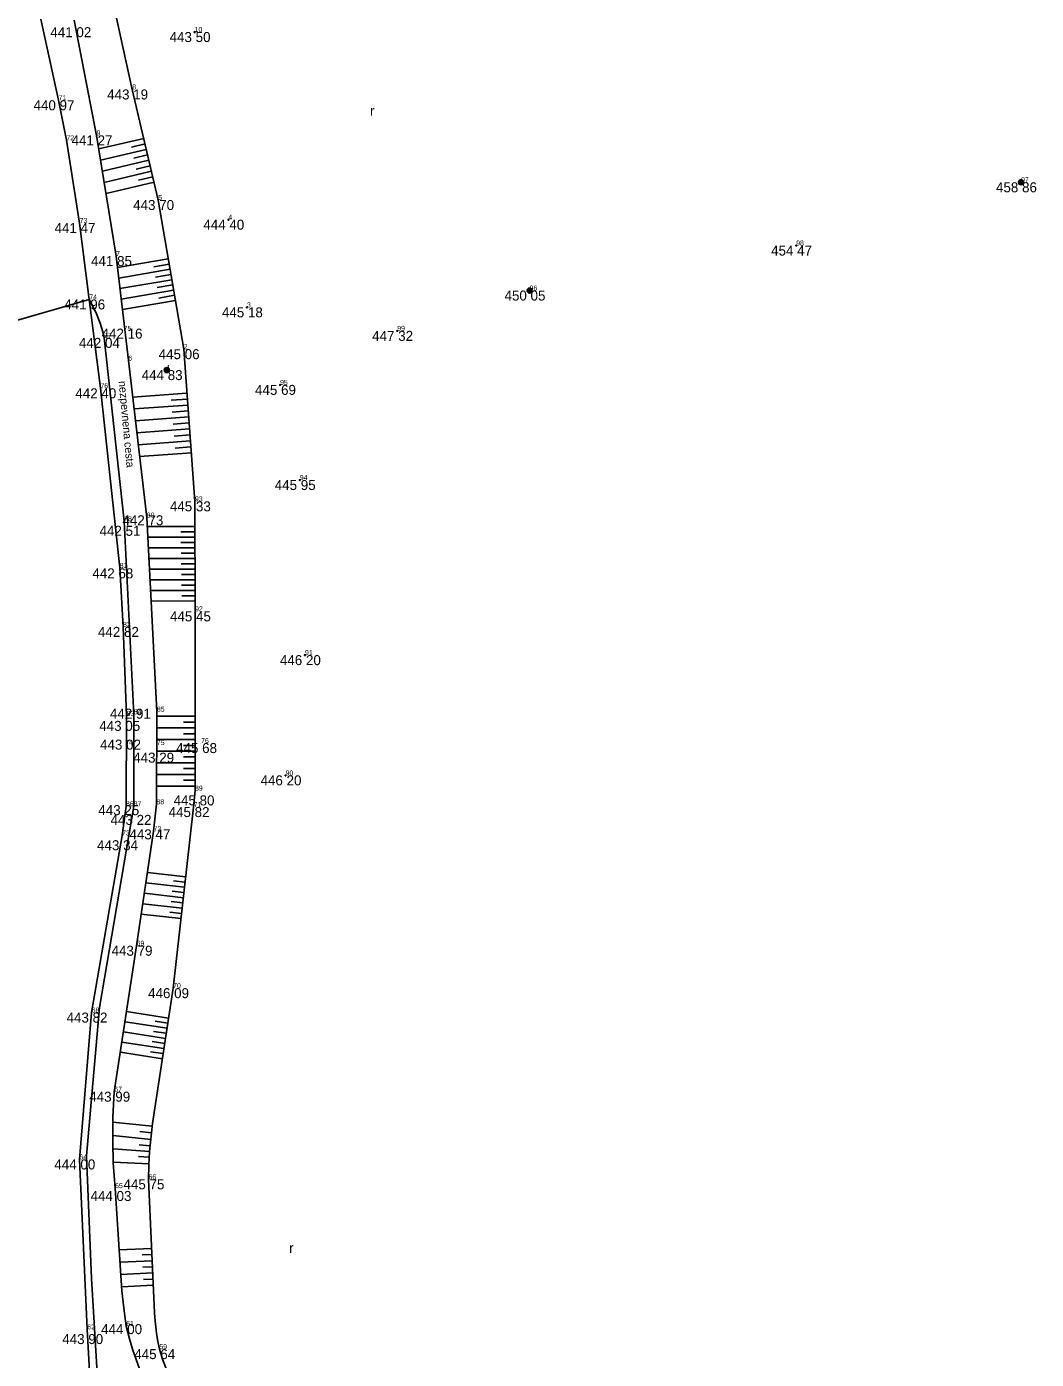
# Model space of a CAD drawing. Extents: x -559180 to -551373, y -1076947 to -1072071.
# Drawn here: x -553864.8 to -553763.8, y -1074162.5 to -1074029.3 of the extents above; entities that cross this region are included whole.
import ezdxf

# ---------------------------------------------------------------- set-up
doc = ezdxf.new("R2010")
doc.units = 0
for name, color, linetype in [('12_PLOTY', 7, 'Continuous'), ('17_KOMUNIKACE', 7, 'Continuous'), ('1_VODA_ZN', 7, 'Continuous'), ('20_EL_ZN', 7, 'Continuous'), ('26_SRAFY', 7, 'Continuous'), ('27_HRANA_PATA', 7, 'Continuous'), ('3_BODY', 7, 'Continuous'), ('45_ZN_KULTURY', 7, 'Continuous'), ('52_POPIS_UCELOVY', 7, 'Continuous'), ('6_VYSKY', 7, 'Continuous')]:
    doc.layers.add(name, color=color, linetype=linetype)

# ---------------------------------------------------------------- blocks, each defined once
blk = doc.blocks.new('SLB')
at = {"layer": '20_EL_ZN'}
for radius in [0.25, 0.158, 0.05]:
    blk.add_circle((0, 0), radius, dxfattribs=at)
blk = doc.blocks.new('T')
at = {"layer": '6_VYSKY'}
blk.add_circle((0, 0), 0.05, dxfattribs=at)
blk = doc.blocks.new('ROLE')
at = {"layer": '45_ZN_KULTURY'}
blk.add_text('r', height=1, dxfattribs=at).set_placement((0, 0.05))
blk = doc.blocks.new('POINT_DISPLAY')
blk.add_line((0, 0), (0, 0))

msp = doc.modelspace()

# ---------------------------------------------------------------- linework, layer by layer
at = {"layer": '12_PLOTY'}
for p, q in [((-553863.35, -1074028.51), (-553861.57, -1074036.63)), ((-553861.57, -1074036.63), (-553860.79, -1074040.63)), ((-553860.79, -1074040.63), (-553859.47, -1074048.9)), ((-553859.47, -1074048.9), (-553858.5, -1074056.54)), ((-553870.84, -1074060.11), (-553858.5, -1074056.54)), ((-553858.5, -1074056.54), (-553857.39, -1074065.42)), ((-553857.39, -1074065.42), (-553855.46, -1074083.38)), ((-553855.46, -1074083.38), (-553855.13, -1074089.27)), ((-553855.13, -1074089.27), (-553854.77, -1074098.17)), ((-553854.77, -1074098.17), (-553854.83, -1074107.2)), ((-553854.83, -1074107.2), (-553855.22, -1074110.12)), ((-553855.22, -1074110.12), (-553858.27, -1074127.82)), ((-553858.27, -1074127.82), (-553859.49, -1074142.5)), ((-553859.49, -1074142.5), (-553858.7, -1074159.48)), ((-553858.7, -1074159.48), (-553857.62, -1074179.25))]:
    msp.add_line(p, q, dxfattribs=at)
at = {"layer": '17_KOMUNIKACE'}
for p, q in [((-553857.77, -1074040.14), (-553860.01, -1074028.64)), ((-553855.82, -1074052.2), (-553857.77, -1074040.14)), ((-553854.6, -1074062.65), (-553855.82, -1074052.2)), ((-553857.03, -1074060.38), (-553855.01, -1074078.71)), ((-553854.6, -1074062.65), (-553852.76, -1074078.34)), ((-553855.01, -1074078.71), (-553854.05, -1074098.01)), ((-553852.76, -1074078.34), (-553851.74, -1074097.74)), ((-553851.74, -1074097.74), (-553851.79, -1074107)), ((-553854.05, -1074098.01), (-553854.06, -1074107.19)), ((-553857.482, -1074127.301), (-553854.06, -1074107.19)), ((-553858.769, -1074142.136), (-553857.482, -1074127.301)), ((-553858.293, -1074154.392), (-553858.769, -1074142.136)), ((-553857.006, -1074175.707), (-553858.293, -1074154.392))]:
    msp.add_line(p, q, dxfattribs=at)
msp.add_lwpolyline([(-553857.03, -1074060.38), (-553857.155, -1074059.768), (-553857.419, -1074058.904), (-553857.852, -1074057.816), (-553858.5, -1074056.54)], dxfattribs=at)
at = {"layer": '26_SRAFY'}
for p, q in [((-553857.551, -1074041.497), (-553853.059, -1074040.44)), ((-553857.371, -1074042.61), (-553852.802, -1074041.535)), ((-553854.29, -1074041.307), (-553852.931, -1074040.988)), ((-553857.191, -1074043.723), (-553852.544, -1074042.63)), ((-553854.055, -1074042.408), (-553852.673, -1074042.082)), ((-553853.821, -1074043.508), (-553852.415, -1074043.177)), ((-553857.011, -1074044.836), (-553852.287, -1074043.725)), ((-553853.587, -1074044.608), (-553852.158, -1074044.272)), ((-553856.831, -1074045.949), (-553852.029, -1074044.819)), ((-553855.685, -1074053.354), (-553850.604, -1074052.485)), ((-553855.562, -1074054.405), (-553850.425, -1074053.526)), ((-553852.047, -1074053.268), (-553850.515, -1074053.005)), ((-553855.44, -1074055.455), (-553850.247, -1074054.567)), ((-553851.886, -1074054.311), (-553850.336, -1074054.046)), ((-553851.724, -1074055.355), (-553850.158, -1074055.087)), ((-553855.317, -1074056.506), (-553850.069, -1074055.608)), ((-553855.195, -1074057.556), (-553849.891, -1074056.649)), ((-553851.563, -1074056.399), (-553849.98, -1074056.128)), ((-553854.172, -1074066.296), (-553848.737, -1074065.896)), ((-553854.033, -1074067.487), (-553848.649, -1074067.091)), ((-553850.316, -1074066.613), (-553848.693, -1074066.493)), ((-553853.893, -1074068.679), (-553848.561, -1074068.286)), ((-553850.212, -1074067.807), (-553848.605, -1074067.689)), ((-553853.753, -1074069.87), (-553848.473, -1074069.481)), ((-553850.109, -1074069.001), (-553848.517, -1074068.884)), ((-553853.614, -1074071.062), (-553848.385, -1074070.677)), ((-553850.005, -1074070.195), (-553848.429, -1074070.079)), ((-553849.902, -1074071.389), (-553848.341, -1074071.274)), ((-553853.474, -1074072.253), (-553848.297, -1074071.872)), ((-553852.712, -1074079.251), (-553847.938, -1074079.247)), ((-553852.656, -1074080.313), (-553847.937, -1074080.309)), ((-553849.361, -1074079.779), (-553847.937, -1074079.778)), ((-553852.6, -1074081.375), (-553847.936, -1074081.37)), ((-553849.344, -1074080.841), (-553847.936, -1074080.839)), ((-553849.326, -1074081.903), (-553847.935, -1074081.901)), ((-553852.545, -1074082.436), (-553847.935, -1074082.432)), ((-553849.309, -1074082.964), (-553847.934, -1074082.963)), ((-553852.489, -1074083.498), (-553847.934, -1074083.494)), ((-553852.433, -1074084.56), (-553847.933, -1074084.556)), ((-553849.292, -1074084.026), (-553847.933, -1074084.025)), ((-553852.377, -1074085.622), (-553847.932, -1074085.618)), ((-553849.274, -1074085.088), (-553847.932, -1074085.087)), ((-553852.321, -1074086.684), (-553847.931, -1074086.68)), ((-553849.257, -1074086.15), (-553847.931, -1074086.149)), ((-553851.742, -1074098.199), (-553847.93, -1074098.199)), ((-553849.075, -1074098.781), (-553847.93, -1074098.781)), ((-553851.755, -1074100.527), (-553847.93, -1074100.527)), ((-553851.749, -1074099.363), (-553847.93, -1074099.363)), ((-553849.077, -1074099.945), (-553847.93, -1074099.945)), ((-553851.761, -1074101.69), (-553847.93, -1074101.69)), ((-553849.078, -1074101.109), (-553847.93, -1074101.109)), ((-553851.767, -1074102.854), (-553847.93, -1074102.854)), ((-553849.08, -1074102.272), (-553847.93, -1074102.272)), ((-553851.774, -1074104.018), (-553847.93, -1074104.018)), ((-553849.084, -1074104.6), (-553847.93, -1074104.6)), ((-553849.082, -1074103.436), (-553847.93, -1074103.436)), ((-553851.78, -1074105.182), (-553847.93, -1074105.182)), ((-553852.688, -1074113.818), (-553848.86, -1074114.252)), ((-553852.842, -1074114.858), (-553848.978, -1074115.296)), ((-553850.073, -1074114.643), (-553848.919, -1074114.774)), ((-553852.996, -1074115.899), (-553849.096, -1074116.341)), ((-553850.202, -1074115.686), (-553849.037, -1074115.818)), ((-553853.149, -1074116.939), (-553849.214, -1074117.385)), ((-553850.459, -1074117.773), (-553849.274, -1074117.907)), ((-553850.33, -1074116.73), (-553849.155, -1074116.863)), ((-553853.303, -1074117.98), (-553849.333, -1074118.429)), ((-553854.777, -1074127.729), (-553850.578, -1074128.372)), ((-553855.088, -1074129.761), (-553850.889, -1074130.403)), ((-553854.932, -1074128.745), (-553850.733, -1074129.387)), ((-553852.071, -1074129.703), (-553850.811, -1074129.895)), ((-553851.915, -1074128.687), (-553850.656, -1074128.88)), ((-553855.243, -1074130.776), (-553851.044, -1074131.419)), ((-553852.226, -1074130.718), (-553850.967, -1074130.911)), ((-553855.398, -1074131.792), (-553851.2, -1074132.435)), ((-553852.382, -1074131.734), (-553851.122, -1074131.927)), ((-553856.14, -1074138.781), (-553852.218, -1074139.181)), ((-553856.128, -1074140.109), (-553852.352, -1074140.494)), ((-553853.44, -1074139.72), (-553852.285, -1074139.837)), ((-553856.117, -1074141.437), (-553852.476, -1074141.711)), ((-553853.53, -1074141.037), (-553852.419, -1074141.15)), ((-553856.105, -1074142.764), (-553852.534, -1074142.935)), ((-553853.585, -1074142.221), (-553852.503, -1074142.273)), ((-553855.508, -1074151.537), (-553852.269, -1074151.391)), ((-553853.209, -1074152.049), (-553852.241, -1074152.006)), ((-553855.426, -1074152.766), (-553852.213, -1074152.621)), ((-553855.344, -1074153.994), (-553852.158, -1074153.851)), ((-553853.145, -1074153.279), (-553852.186, -1074153.236)), ((-553855.262, -1074155.223), (-553852.102, -1074155.08)), ((-553853.082, -1074154.508), (-553852.13, -1074154.466))]:
    msp.add_line(p, q, dxfattribs=at)
at = {"layer": '27_HRANA_PATA'}
for p, q in [((-553854.21, -1074035.55), (-553858.86, -1074014.44)), ((-553851.61, -1074046.6), (-553854.21, -1074035.55)), ((-553849.06, -1074061.51), (-553851.61, -1074046.6)), ((-553849.06, -1074061.51), (-553847.94, -1074076.72)), ((-553847.93, -1074087.72), (-553847.94, -1074076.72)), ((-553847.93, -1074105.64), (-553847.93, -1074087.72)), ((-553848.07, -1074107.28), (-553847.93, -1074105.64)), ((-553852.08, -1074109.7), (-553851.79, -1074107)), ((-553850.12, -1074125.38), (-553848.07, -1074107.28)), ((-553853.77, -1074121.14), (-553852.08, -1074109.7)), ((-553856, -1074135.73), (-553853.77, -1074121.14))]:
    msp.add_line(p, q, dxfattribs=at)
for points in [[(-553852.58, -1074144.49), (-553852.54, -1074143.051), (-553852.476, -1074141.711), (-553852.19, -1074138.905), (-553850.12, -1074125.38)], [(-553855.92, -1074145.37), (-553856.103, -1074142.854), (-553856.153, -1074140.754), (-553856.136, -1074138.267), (-553856, -1074135.73)], [(-553851.5, -1074161.46), (-553851.658, -1074160.696), (-553851.784, -1074159.864), (-553851.927, -1074158.662), (-553851.978, -1074157.839), (-553852.58, -1074144.49)], [(-553854.81, -1074159.15), (-553854.992, -1074157.898), (-553855.235, -1074155.621), (-553855.92, -1074145.37)], [(-553852.56, -1074166.04), (-553854.152, -1074161.561), (-553854.488, -1074160.435), (-553854.81, -1074159.15)], [(-553849.54, -1074166.44), (-553850.852, -1074163.318), (-553851.188, -1074162.46), (-553851.5, -1074161.46)]]:
    msp.add_lwpolyline(points, dxfattribs=at)

# ---------------------------------------------------------------- block references
at = {"layer": '1_VODA_ZN'}
for p in [(-553847.97, -1074029.81), (-553861.57, -1074036.63), (-553854.21, -1074035.55), (-553860.79, -1074040.63), (-553857.77, -1074040.14), (-553765.36, -1074044.83), (-553851.61, -1074046.6), (-553844.6, -1074048.57), (-553859.47, -1074048.9), (-553787.84, -1074051.15), (-553855.82, -1074052.2), (-553858.5, -1074056.54), (-553814.49, -1074055.65), (-553842.74, -1074057.33), (-553857.03, -1074060.38), (-553855.07, -1074059.68), (-553827.72, -1074059.68), (-553849.06, -1074061.51), (-553854.6, -1074062.65), (-553850.76, -1074063.6), (-553848.88, -1074064.19), (-553848.88, -1074064.19), (-553848.88, -1074064.19), (-553857.39, -1074065.42), (-553839.43, -1074065.08), (-553837.46, -1074074.59), (-553847.94, -1074076.72), (-553855.01, -1074078.71), (-553852.76, -1074078.34), (-553855.46, -1074083.38), (-553847.93, -1074087.72), (-553855.13, -1074089.27), (-553836.94, -1074092.09), (-553851.74, -1074097.74), (-553854.77, -1074098.17), (-553854.05, -1074098.01), (-553854.92, -1074101.06), (-553851.75, -1074101.08), (-553847.32, -1074100.88), (-553838.88, -1074104.11), (-553847.93, -1074105.64), (-553854.83, -1074107.2), (-553854.06, -1074107.19), (-553851.79, -1074107), (-553848.07, -1074107.28), (-553852.08, -1074109.7), (-553855.22, -1074110.12), (-553853.77, -1074121.14), (-553850.12, -1074125.38), (-553858.27, -1074127.82), (-553856, -1074135.73), (-553859.49, -1074142.5), (-553852.58, -1074144.49), (-553855.92, -1074145.37), (-553854.81, -1074159.15), (-553858.7, -1074159.48), (-553851.5, -1074161.46)]:
    msp.add_blockref('POINT_DISPLAY', p, dxfattribs=at)
at = {"layer": '20_EL_ZN'}
for p in [(-553765.36, -1074044.83), (-553814.49, -1074055.65), (-553850.76, -1074063.6)]:
    msp.add_blockref('SLB', p, dxfattribs=at)
at = {"layer": '45_ZN_KULTURY'}
for p in [(-553830.446, -1074038.235), (-553838.517, -1074151.896)]:
    msp.add_blockref('ROLE', p, dxfattribs=at)
at = {"layer": '6_VYSKY'}
for p in [(-553847.97, -1074029.81), (-553847.97, -1074029.81), (-553844.6, -1074048.57), (-553844.6, -1074048.57), (-553787.84, -1074051.15), (-553787.84, -1074051.15), (-553842.74, -1074057.33), (-553842.74, -1074057.33), (-553827.72, -1074059.68), (-553827.72, -1074059.68), (-553839.43, -1074065.08), (-553839.43, -1074065.08), (-553837.46, -1074074.59), (-553837.46, -1074074.59), (-553836.94, -1074092.09), (-553836.94, -1074092.09), (-553838.88, -1074104.11)]:
    msp.add_blockref('T', p, dxfattribs=at)

# ---------------------------------------------------------------- texts
at = {"layer": '3_BODY'}
for s, p in [('10', (-553847.97, -1074029.81)), ('8', (-553854.21, -1074035.55)), ('71', (-553861.57, -1074036.63)), ('72', (-553860.79, -1074040.63)), ('9', (-553857.77, -1074040.14)), ('97', (-553765.36, -1074044.83)), ('5', (-553851.61, -1074046.6)), ('73', (-553859.47, -1074048.9)), ('4', (-553844.6, -1074048.57)), ('98', (-553787.84, -1074051.15)), ('7', (-553855.82, -1074052.2)), ('96', (-553814.49, -1074055.65)), ('74', (-553858.5, -1074056.54)), ('3', (-553842.74, -1074057.33)), ('75', (-553855.07, -1074059.68)), ('99', (-553827.72, -1074059.68)), ('77', (-553857.03, -1074060.38)), ('2', (-553849.06, -1074061.51)), ('6', (-553854.6, -1074062.65)), ('1', (-553850.76, -1074063.6)), ('95', (-553839.43, -1074065.08)), ('76', (-553857.39, -1074065.42)), ('94', (-553837.46, -1074074.59)), ('93', (-553847.94, -1074076.72)), ('80', (-553852.76, -1074078.34)), ('78', (-553855.01, -1074078.71)), ('81', (-553855.46, -1074083.38)), ('92', (-553847.93, -1074087.72)), ('82', (-553855.13, -1074089.27)), ('91', (-553836.94, -1074092.09)), ('83', (-553854.77, -1074098.17)), ('84', (-553854.05, -1074098.01)), ('85', (-553851.74, -1074097.74)), ('74', (-553854.92, -1074101.06)), ('75', (-553851.75, -1074101.08)), ('76', (-553847.32, -1074100.88)), ('90', (-553838.88, -1074104.11)), ('89', (-553847.93, -1074105.64)), ('86', (-553854.83, -1074107.2)), ('87', (-553854.06, -1074107.19)), ('88', (-553851.79, -1074107)), ('71', (-553848.07, -1074107.28)), ('73', (-553855.22, -1074110.12)), ('72', (-553852.08, -1074109.7)), ('69', (-553853.77, -1074121.14)), ('70', (-553850.12, -1074125.38)), ('68', (-553858.27, -1074127.82)), ('67', (-553856, -1074135.73)), ('64', (-553859.49, -1074142.5)), ('66', (-553852.58, -1074144.49)), ('65', (-553855.92, -1074145.37)), ('62', (-553858.7, -1074159.48)), ('61', (-553854.81, -1074159.15)), ('59', (-553851.5, -1074161.46))]:
    msp.add_text(s, height=0.5, dxfattribs=at).set_placement(p)
at = {"layer": '52_POPIS_UCELOVY'}
msp.add_text('nezpevnena cesta', height=0.8, rotation=275.27825, dxfattribs=at).set_placement((-553855.576, -1074064.719))
at = {"layer": '6_VYSKY'}
for s, p in [('441 02', (-553862.394, -1074030.326)), ('443 50', (-553850.475, -1074030.81)), ('440 97', (-553864.075, -1074037.63)), ('443 19', (-553856.715, -1074036.55)), ('441 27', (-553860.275, -1074041.14)), ('458 86', (-553767.865, -1074045.83)), ('443 70', (-553854.115, -1074047.6)), ('444 40', (-553847.105, -1074049.57)), ('441 47', (-553861.975, -1074049.9)), ('454 47', (-553790.345, -1074052.15)), ('441 85', (-553858.325, -1074053.2)), ('441 96', (-553861.005, -1074057.54)), ('450 05', (-553816.995, -1074056.65)), ('445 18', (-553845.245, -1074058.33)), ('442 04', (-553859.535, -1074061.38)), ('442 16', (-553857.273, -1074060.453)), ('447 32', (-553830.225, -1074060.68)), ('445 06', (-553851.565, -1074062.51)), ('444 83', (-553853.265, -1074064.6)), ('442 40', (-553859.895, -1074066.42)), ('445 69', (-553841.935, -1074066.08)), ('445 95', (-553839.965, -1074075.59)), ('445 33', (-553850.445, -1074077.72)), ('442 51', (-553857.477, -1074080.164)), ('442 73', (-553855.19, -1074079.113)), ('442 68', (-553858.192, -1074084.418)), ('445 45', (-553850.435, -1074088.72)), ('442 82', (-553857.635, -1074090.27)), ('446 20', (-553839.445, -1074093.09)), ('442 91', (-553856.441, -1074098.443)), ('443 05', (-553857.502, -1074099.661)), ('443 02', (-553857.425, -1074101.538)), ('443 29', (-553854.113, -1074102.838)), ('445 68', (-553849.825, -1074101.88)), ('446 20', (-553841.385, -1074105.11)), ('443 25', (-553857.6, -1074108.087)), ('445 82', (-553850.575, -1074108.28)), ('445 80', (-553850.081, -1074107.114)), ('443 22', (-553856.376, -1074109.06)), ('443 47', (-553854.491, -1074110.51)), ('443 34', (-553857.725, -1074111.594)), ('443 79', (-553856.275, -1074122.14)), ('446 09', (-553852.625, -1074126.38)), ('443 82', (-553860.775, -1074128.82)), ('443 99', (-553858.505, -1074136.73)), ('444 00', (-553861.995, -1074143.5)), ('445 75', (-553855.085, -1074145.49)), ('444 03', (-553858.378, -1074146.655)), ('444 00', (-553857.315, -1074159.96)), ('443 90', (-553861.205, -1074160.955)), ('445 64', (-553854.005, -1074162.46))]:
    msp.add_text(s, height=1, dxfattribs=at).set_placement(p)

doc.saveas('drawing.dxf')
